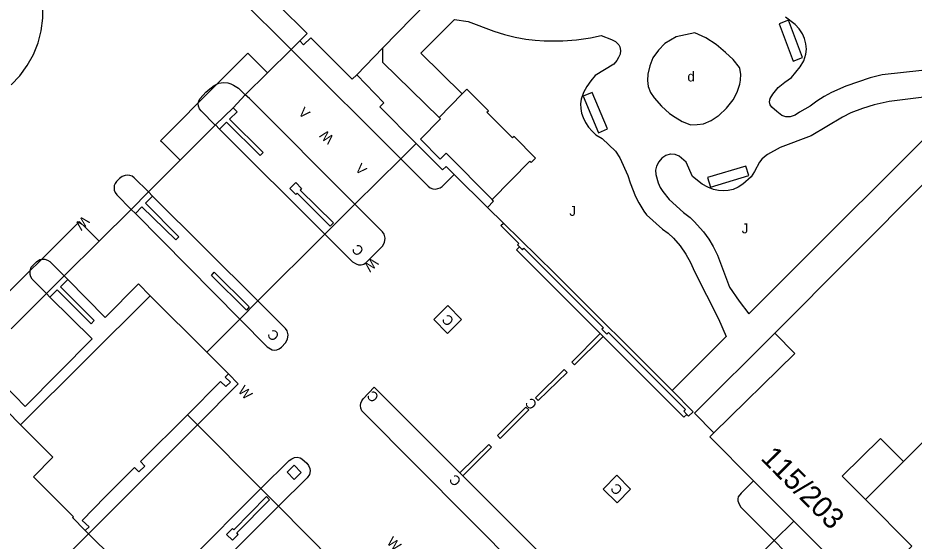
# Model space of a CAD drawing. Extents: x 134999 to 136502, y 457398 to 459002.
# Drawn here: x 136240.25 to 136285.32, y 458319.09 to 458345.41 of the extents above; entities that cross this region are included whole.
import ezdxf

# ---------------------------------------------------------------- set-up
doc = ezdxf.new("R2010")
doc.units = 0
for name, color, linetype in [('RI_DGTB_2', 7, 'Continuous'), ('RI_DGTB_29', 7, 'Continuous'), ('RI_DGTB_30', 7, 'Continuous'), ('RI_DGTB_31', 7, 'Continuous'), ('RI_DGTB_32', 7, 'Continuous'), ('RI_DGTB_35', 7, 'Continuous'), ('RI_DGTB_53', 7, 'Continuous'), ('RI_DGTB_54', 7, 'Continuous'), ('RI_DGTB_6', 7, 'Continuous'), ('RI_DGTB_7', 7, 'Continuous')]:
    doc.layers.add(name, color=color, linetype=linetype)

msp = doc.modelspace()

# ---------------------------------------------------------------- linework, layer by layer
at = {"layer": 'RI_DGTB_2'}
for p, q in [((136253.989, 458343.827), (136254.423, 458344.251)), ((136251.079, 458340.888), (136250.186, 458340.026)), ((136250.171, 458340.011), (136250.186, 458340.026)), ((136260.283, 458339.094), (136259.506, 458338.324)), ((136259.506, 458338.324), (136257.204, 458336.038)), ((136245.951, 458335.771), (136246.82, 458336.655)), ((136257.204, 458336.038), (136255.691, 458334.527)), ((136255.691, 458334.527), (136252.32, 458331.174)), ((136241.691, 458331.551), (136242.575, 458332.435)), ((136246.911, 458331.431), (136240.385, 458324.945)), ((136249.75, 458328.592), (136246.911, 458331.431)), ((136252.32, 458331.174), (136251.411, 458330.261)), ((136251.411, 458330.261), (136249.75, 458328.592)), ((136250.837, 458327.505), (136249.75, 458328.592)), ((136249.278, 458324.948), (136248.777, 458325.451)), ((136252.472, 458321.741), (136249.278, 458324.948)), ((136277.242, 458322.132), (136279.275, 458320.095)), ((136253.358, 458320.842), (136252.472, 458321.741)), ((136256.686, 458317.489), (136253.358, 458320.842)), ((136278.277, 458319.116), (136279.275, 458320.095)), ((136243.803, 458319.459), (136243.641, 458319.621)), ((136276.202, 458317.044), (136278.277, 458319.116))]:
    msp.add_line(p, q, dxfattribs=at)
for points in [[(136254.423, 458344.251), (136254.791, 458344.621), (136250.531, 458348.861), (136252.723, 458351.049)], [(136261.571, 458346.951), (136258.611, 458343.908)], [(136257.291, 458342.551), (136257.061, 458342.321), (136254.981, 458344.401), (136254.611, 458344.061), (136254.423, 458344.251)], [(136258.611, 458343.908), (136257.291, 458342.551)], [(136252.802, 458342.65), (136253.989, 458343.827)], [(136251.678, 458341.535), (136252.802, 458342.65)], [(136260.283, 458339.094), (136258.451, 458340.931), (136258.659, 458341.13), (136257.291, 458342.551)], [(136251.079, 458340.888), (136251.678, 458341.535)], [(136278.321, 458329.551), (136289.751, 458341.043)], [(136248.417, 458338.255), (136250.171, 458340.011)], [(136246.82, 458336.655), (136248.417, 458338.255)], [(136244.336, 458334.176), (136245.951, 458335.771)], [(136242.575, 458332.435), (136244.336, 458334.176)], [(136239.908, 458329.774), (136241.691, 458331.551)], [(136275.251, 458324.531), (136279.321, 458328.531), (136278.321, 458329.551)], [(136248.777, 458325.451), (136250.446, 458327.116), (136250.701, 458326.861), (136250.941, 458327.081), (136250.677, 458327.345), (136250.837, 458327.505)], [(136240.385, 458324.945), (136239.705, 458325.625)], [(136248.777, 458325.451), (136246.411, 458323.091), (136246.631, 458322.861), (136246.341, 458322.571), (136246.111, 458322.791), (136244.635, 458321.321), (136243.481, 458320.131), (136243.841, 458319.811), (136243.641, 458319.621)], [(136243.641, 458319.621), (136243.001, 458320.271), (136243.041, 458320.311), (136241.038, 458322.327), (136242.011, 458323.321), (136240.385, 458324.945)], [(136284.791, 458323.101), (136286.996, 458325.306)], [(136277.242, 458322.132), (136275.049, 458324.333), (136275.251, 458324.531)], [(136282.869, 458321.189), (136281.711, 458322.351), (136283.631, 458324.261), (136284.791, 458323.101)], [(136284.401, 458314.231), (136285.001, 458314.839), (136283.101, 458316.751), (136285.211, 458318.841), (136282.869, 458321.189)], [(136284.401, 458314.231), (136284.201, 458314.431), (136284.571, 458314.801), (136281.961, 458317.401), (136281.741, 458317.171), (136281.441, 458317.471), (136281.651, 458317.711), (136279.275, 458320.095)], [(136246.288, 458317.009), (136243.803, 458319.459)]]:
    msp.add_lwpolyline(points, dxfattribs=at)
at = {"layer": 'RI_DGTB_32'}
for points in [[(136279.711, 458343.411), (136279.001, 458345.291), (136278.533, 458345.114), (136279.243, 458343.234), (136279.711, 458343.411)], [(136268.671, 458341.471), (136269.441, 458339.631), (136269.902, 458339.824), (136269.132, 458341.664), (136268.671, 458341.471)], [(136275.081, 458336.901), (136277.001, 458337.481), (136276.856, 458337.96), (136274.936, 458337.38), (136275.081, 458336.901)]]:
    msp.add_lwpolyline(points, dxfattribs=at)
at = {"layer": 'RI_DGTB_53'}
for p, q in [((136242.111, 458355.691), (136253.989, 458343.827)), ((136259.506, 458338.324), (136253.989, 458343.827)), ((136262.196, 458337.538), (136263.86, 458335.88)), ((136263.86, 458335.88), (136264.672, 458335.092)), ((136269.679, 458329.389), (136269.539, 458329.529)), ((136249.278, 458324.948), (136243.803, 458319.459)), ((136262.481, 458322.521), (136262.621, 458322.381)), ((136247.214, 458316.469), (136252.431, 458321.701)), ((136252.431, 458321.701), (136252.472, 458321.741)), ((136253.358, 458320.842), (136248.081, 458315.591)), ((136283.78, 458313.587), (136278.277, 458319.116))]:
    msp.add_line(p, q, dxfattribs=at)
for points in [[(136239.91, 458342.04), (136240.347, 458342.499), (136240.722, 458343.01), (136241.031, 458343.564), (136241.267, 458344.152), (136241.427, 458344.765), (136241.509, 458345.394), (136241.511, 458346.028), (136241.433, 458346.657), (136241.277, 458347.271), (136241.045, 458347.861), (136240.74, 458348.417), (136240.368, 458348.93), (136240.04, 458349.29), (136235.64, 458353.68), (136233.652, 458355.661)], [(136262.588, 458341.584), (136260.511, 458343.631), (136262.216, 458345.336), (136262.891, 458345.231), (136264.191, 458344.749), (136264.72, 458344.583), (136265.257, 458344.445), (136265.801, 458344.341), (136266.261, 458344.283), (136266.724, 458344.258), (136267.651, 458344.261), (136268.348, 458344.306), (136269.041, 458344.401), (136269.581, 458344.521), (136270.105, 458344.326), (136270.31, 458344.22), (136270.467, 458344.051), (136270.521, 458343.951), (136270.561, 458343.77), (136270.533, 458343.587), (136270.462, 458343.419), (136270.371, 458343.261), (136270.215, 458343.083), (136269.281, 458342.511), (136269.06, 458342.242), (136268.856, 458341.96), (136268.688, 458341.654), (136268.581, 458341.321), (136268.55, 458341.088), (136268.558, 458340.854), (136268.601, 458340.624), (136268.671, 458340.401), (136268.789, 458340.151), (136268.944, 458339.922), (136269.124, 458339.713), (136269.321, 458339.521), (136269.631, 458339.341), (136270.301, 458338.711), (136270.521, 458338.367), (136270.931, 458337.491), (136271.049, 458337.119), (136271.313, 458336.42), (136271.471, 458336.101), (136271.723, 458335.692), (136271.871, 458335.502), (136272.661, 458334.791), (136272.957, 458334.581), (136273.221, 458334.331), (136273.552, 458333.947), (136273.841, 458333.531), (136274.073, 458333.104), (136274.271, 458332.661), (136275.481, 458330.281), (136275.871, 458329.381), (136273.146, 458326.676)], [(136285.714, 458342.767), (136283.711, 458342.551), (136283.111, 458342.401), (136281.892, 458341.974), (136281.165, 458341.658), (136280.791, 458341.461), (136280.437, 458341.229), (136280.101, 458340.971), (136279.551, 458340.671), (136279.338, 458340.523), (136279.092, 458340.441), (136278.875, 458340.435), (136278.67, 458340.505), (136278.409, 458340.705), (136278.167, 458340.927), (136278.087, 458341.031), (136278.047, 458341.196), (136278.085, 458341.362), (136278.21, 458341.566), (136278.487, 458341.902), (136278.821, 458342.181), (136279.151, 458342.411), (136279.598, 458342.945), (136279.775, 458343.247), (136279.881, 458343.581), (136279.908, 458343.846), (136279.884, 458344.111), (136279.816, 458344.367), (136279.711, 458344.611), (136279.546, 458344.862), (136279.335, 458345.076), (136278.861, 458345.441)], [(136271.917, 458342.27), (136271.952, 458341.953), (136272.064, 458341.655), (136272.247, 458341.394), (136272.614, 458340.964), (136273.028, 458340.602), (136273.301, 458340.414), (136273.656, 458340.198), (136274.046, 458340.054), (136274.1, 458340.04), (136274.416, 458340.042), (136274.729, 458340.087), (136275.118, 458340.248), (136275.47, 458340.48), (136275.505, 458340.509), (136275.889, 458340.878), (136276.222, 458341.294), (136276.428, 458341.672), (136276.56, 458342.082), (136276.596, 458342.284), (136276.615, 458342.576), (136276.555, 458342.863), (136276.535, 458342.916), (136276.213, 458343.321), (136275.834, 458343.674), (136275.364, 458344.069), (136274.847, 458344.4), (136274.291, 458344.661), (136273.355, 458344.465), (136272.79, 458344.118), (136272.466, 458343.78), (136272.189, 458343.402), (136272.023, 458343.001), (136271.933, 458342.577), (136271.917, 458342.27)], [(136250.171, 458340.011), (136249.461, 458340.731), (136249.382, 458340.843), (136249.331, 458340.971), (136249.323, 458341.102), (136249.351, 458341.231), (136249.421, 458341.353), (136249.701, 458341.667), (136249.911, 458341.851), (136250.124, 458342.007), (136250.361, 458342.121), (136250.585, 458342.16), (136250.811, 458342.141), (136250.955, 458342.098), (136251.091, 458342.035), (136251.341, 458341.871), (136251.678, 458341.535)], [(136276.041, 458331.861), (136276.531, 458331.161), (136277.008, 458330.528), (136288.271, 458341.781)], [(136257.204, 458336.038), (136251.891, 458341.35), (136251.678, 458341.535)], [(136285.811, 458341.431), (136284.06, 458341.203), (136283.311, 458341.041), (136282.718, 458340.86), (136282.141, 458340.631), (136281.722, 458340.422), (136280.141, 458339.481), (136278.584, 458338.887), (136277.955, 458338.54), (136277.8, 458338.43), (136277.661, 458338.301), (136277.547, 458338.16), (136277.291, 458337.681), (136277.121, 458337.421), (136276.71, 458337.047), (136276.478, 458336.891), (136276.221, 458336.781), (136275.977, 458336.724), (136275.726, 458336.708), (136275.476, 458336.728), (136275.231, 458336.781), (136274.939, 458336.891), (136274.67, 458337.047), (136274.181, 458337.431), (136273.861, 458338.161), (136273.507, 458338.453), (136273.301, 458338.546), (136273.075, 458338.563), (136273.061, 458338.561), (136272.829, 458338.491), (136272.633, 458338.35), (136272.481, 458338.164), (136272.371, 458337.951), (136272.322, 458337.743), (136272.336, 458337.529), (136272.451, 458337.121), (136272.554, 458336.886), (136272.691, 458336.67), (136273.011, 458336.271), (136273.731, 458335.621), (136274.054, 458335.367), (136274.264, 458335.165), (136274.731, 458334.641), (136274.994, 458334.288), (136275.221, 458333.911), (136275.426, 458333.483), (136276.041, 458331.861)], [(136255.691, 458334.527), (136250.391, 458339.821)], [(136260.283, 458339.094), (136261.611, 458337.761), (136261.791, 458337.941), (136262.196, 458337.538)], [(136259.506, 458338.324), (136260.881, 458336.951), (136260.988, 458336.867), (136261.111, 458336.811), (136261.242, 458336.799), (136261.371, 458336.821), (136261.486, 458336.866), (136261.591, 458336.931), (136262.196, 458337.538)], [(136246.82, 458336.655), (136246.101, 458337.371), (136245.997, 458337.442), (136245.881, 458337.491), (136245.766, 458337.506), (136245.651, 458337.491), (136245.497, 458337.428), (136245.361, 458337.331), (136245.208, 458337.173), (136245.145, 458337.082), (136245.101, 458336.981), (136245.085, 458336.866), (136245.101, 458336.751), (136245.149, 458336.625), (136245.221, 458336.511), (136245.951, 458335.771)], [(136252.32, 458331.174), (136247.026, 458336.448)], [(136263.86, 458335.88), (136264.171, 458336.191), (136264.101, 458336.271)], [(136255.691, 458334.527), (136257.081, 458333.141), (136257.261, 458333.041), (136257.382, 458332.996), (136257.511, 458332.981), (136257.645, 458333.028), (136257.761, 458333.111), (136258.591, 458333.931), (136258.692, 458334.118), (136258.718, 458334.329), (136258.664, 458334.535), (136258.591, 458334.651), (136257.204, 458336.038)], [(136251.411, 458330.261), (136246.161, 458335.566)], [(136269.539, 458329.529), (136265.321, 458333.741), (136265.476, 458333.896)], [(136241.691, 458331.551), (136240.971, 458332.271), (136240.901, 458332.384), (136240.861, 458332.511), (136240.864, 458332.695), (136240.921, 458332.871), (136241.184, 458333.141), (136241.351, 458333.251), (136241.48, 458333.28), (136241.611, 458333.271), (136241.738, 458333.225), (136241.851, 458333.151), (136242.575, 458332.435)], [(136246.911, 458331.431), (136246.311, 458332.031), (136244.641, 458330.341), (136242.765, 458332.245)], [(136241.861, 458331.371), (136243.981, 458329.261), (136240.611, 458325.871), (136238.515, 458328.005)], [(136251.411, 458330.261), (136252.791, 458328.861), (136253.041, 458328.721), (136253.155, 458328.701), (136253.271, 458328.711), (136253.398, 458328.763), (136253.511, 458328.841), (136253.713, 458329.066), (136253.814, 458329.253), (136253.84, 458329.464), (136253.786, 458329.67), (136253.713, 458329.786), (136252.32, 458331.174)], [(136261.161, 458330.231), (136261.851, 458329.531), (136262.561, 458330.241), (136261.871, 458330.941), (136261.161, 458330.231)], [(136269.539, 458329.529), (136268.101, 458328.091), (136268.241, 458327.951), (136269.679, 458329.389)], [(136269.679, 458329.389), (136273.741, 458325.331), (136273.889, 458325.467)], [(136266.281, 458326.301), (136266.421, 458326.161), (136267.871, 458327.581), (136267.731, 458327.721), (136266.281, 458326.301)], [(136249.278, 458324.948), (136251.321, 458327.001), (136250.837, 458327.505)], [(136262.621, 458322.381), (136266.966, 458318.026), (136266.361, 458317.461), (136266.231, 458317.391), (136266.065, 458317.375), (136265.901, 458317.401), (136265.7, 458317.492), (136265.521, 458317.621), (136257.641, 458325.541), (136257.552, 458325.653), (136257.491, 458325.781), (136257.474, 458325.906), (136257.491, 458326.031), (136257.54, 458326.147), (136257.611, 458326.251), (136258.176, 458326.836), (136262.481, 458322.521)], [(136264.371, 458324.401), (136264.511, 458324.261), (136265.941, 458325.691), (136265.801, 458325.831), (136264.371, 458324.401)], [(136262.481, 458322.521), (136263.931, 458323.951), (136264.071, 458323.811), (136262.621, 458322.381)], [(136252.472, 458321.741), (136253.901, 458323.141), (136254.021, 458323.237), (136254.161, 458323.301), (136254.302, 458323.311), (136254.441, 458323.281), (136254.537, 458323.23), (136254.781, 458323.011), (136254.871, 458322.89), (136254.931, 458322.751), (136254.943, 458322.62), (136254.91, 458322.446), (136254.791, 458322.271), (136253.358, 458320.842)], [(136269.691, 458321.711), (136270.381, 458321.011), (136271.061, 458321.711), (136270.371, 458322.411), (136269.691, 458321.711)], [(136277.242, 458322.132), (136276.621, 458321.511), (136276.481, 458321.311), (136276.458, 458321.212), (136276.461, 458321.111), (136276.518, 458320.942), (136276.611, 458320.791), (136278.277, 458319.116)], [(136243.803, 458319.459), (136238.471, 458314.141), (136238.642, 458313.878), (136238.741, 458313.58), (136238.761, 458313.267), (136238.703, 458312.959), (136238.568, 458312.676), (136238.548, 458312.646), (136237.821, 458311.971), (136237.593, 458311.797), (136237.467, 458311.728), (136237.331, 458311.681), (136237.085, 458311.658), (136236.841, 458311.701), (136236.602, 458311.813)]]:
    msp.add_lwpolyline(points, dxfattribs=at)
at = {"layer": 'RI_DGTB_54'}
for points in [[(136265.476, 458333.896), (136265.371, 458334.001), (136265.44, 458334.07), (136264.543, 458334.963), (136264.672, 458335.092)], [(136273.146, 458326.676), (136267.235, 458332.562), (136264.672, 458335.092)], [(136265.476, 458333.896), (136265.621, 458333.751), (136265.687, 458333.823), (136269.698, 458329.828), (136269.621, 458329.751), (136269.871, 458329.501), (136269.945, 458329.582), (136273.826, 458325.715), (136273.741, 458325.621), (136273.889, 458325.467)], [(136273.146, 458326.676), (136274.204, 458325.594), (136273.981, 458325.371), (136273.889, 458325.467)]]:
    msp.add_lwpolyline(points, dxfattribs=at)
at = {"layer": 'RI_DGTB_6'}
for points in [[(136261.429, 458340.406), (136262.588, 458341.584)], [(136264.101, 458336.271), (136265.991, 458338.211), (136266.061, 458338.141), (136266.281, 458338.361), (136265.201, 458339.451), (136265.131, 458339.381), (136263.841, 458340.671), (136263.911, 458340.741), (136262.831, 458341.831), (136262.588, 458341.584)], [(136264.101, 458336.271), (136261.781, 458338.611), (136261.491, 458338.311), (136260.494, 458339.304), (136261.497, 458340.331), (136261.429, 458340.406)]]:
    msp.add_lwpolyline(points, dxfattribs=at)
at = {"layer": 'RI_DGTB_7'}
for p, q in [((136250.391, 458339.821), (136250.186, 458340.026)), ((136246.161, 458335.566), (136245.951, 458335.771)), ((136278.321, 458329.551), (136274.269, 458325.528)), ((136275.251, 458324.531), (136274.269, 458325.528))]:
    msp.add_line(p, q, dxfattribs=at)
for points in [[(136261.429, 458340.406), (136258.611, 458343.171), (136258.611, 458343.908)], [(136251.755, 458343.575), (136250.338, 458342.154)], [(136252.802, 458342.65), (136251.811, 458343.631), (136251.755, 458343.575)], [(136250.338, 458342.154), (136247.421, 458339.231), (136247.466, 458339.187)], [(136251.079, 458340.888), (136251.271, 458340.691), (136250.901, 458340.321), (136252.582, 458338.641), (136252.431, 458338.481), (136250.741, 458340.171), (136250.391, 458339.821)], [(136247.466, 458339.187), (136248.417, 458338.255)], [(136253.921, 458336.831), (136254.221, 458337.126), (136254.521, 458336.821), (136254.451, 458336.751), (136256.121, 458335.101), (136255.961, 458334.941), (136254.291, 458336.591), (136254.221, 458336.521), (136253.921, 458336.831)], [(136247.026, 458336.448), (136246.82, 458336.655)], [(136247.026, 458336.448), (136246.661, 458336.091), (136248.351, 458334.401), (136248.191, 458334.241), (136246.491, 458335.911), (136246.161, 458335.566)], [(136243.241, 458335.071), (136238.931, 458330.771), (136238.955, 458330.747)], [(136243.646, 458334.866), (136243.341, 458335.171), (136243.241, 458335.071)], [(136244.336, 458334.176), (136243.646, 458334.866)], [(136249.981, 458332.451), (136250.121, 458332.621), (136251.881, 458330.881), (136251.741, 458330.711), (136249.981, 458332.451)], [(136242.765, 458332.245), (136242.401, 458331.881), (136244.091, 458330.19), (136243.931, 458330.021), (136242.231, 458331.731), (136241.861, 458331.371)], [(136242.575, 458332.435), (136242.765, 458332.245)], [(136241.861, 458331.371), (136241.691, 458331.551)], [(136282.869, 458321.189), (136284.791, 458323.101)], [(136250.741, 458319.421), (136251.041, 458319.131), (136251.331, 458319.431), (136251.261, 458319.501), (136252.912, 458321.171), (136252.761, 458321.331), (136251.111, 458319.651), (136251.041, 458319.721), (136250.741, 458319.421)]]:
    msp.add_lwpolyline(points, dxfattribs=at)
msp.add_lwpolyline([(136253.791, 458322.552), (136254.148, 458322.198), (136254.498, 458322.55), (136254.141, 458322.904)], close=True, dxfattribs=at)
msp.add_lwpolyline([(136253.791, 458322.552), (136254.148, 458322.198), (136254.498, 458322.55), (136254.141, 458322.904)], close=True, dxfattribs=at)
msp.add_lwpolyline([(136253.791, 458322.552), (136254.148, 458322.198), (136254.498, 458322.55), (136254.141, 458322.904)], close=True, dxfattribs=at)

# ---------------------------------------------------------------- texts
at = {"layer": 'RI_DGTB_29'}
msp.add_text('d', height=0.5, rotation=359.9997, dxfattribs=at).set_placement((136273.921, 458342.212))
at = {"layer": 'RI_DGTB_30'}
for s, height, rotation, p in [('V', 0.5, 316.2726, (136254.319, 458340.605)), ('W', 0.5, 138.2693, (136256.183, 458339.39)), ('V', 0.5, 315.6431, (136257.173, 458337.774)), ('W', 0.5, 225.0192, (136243.539, 458335.488)), ('W', 0.5, 223.7263, (136258.077, 458333.394)), ('W', 0.499, 312.6135, (136251.287, 458326.63)), ('W', 0.5, 316.2726, (136258.766, 458318.994))]:
    msp.add_text(s, height=height, rotation=rotation, dxfattribs=at).set_placement(p)
at = {"layer": 'RI_DGTB_31'}
for p in [(136267.981, 458335.452), (136276.651, 458334.572)]:
    msp.add_text('J', height=0.5, rotation=359.9997, dxfattribs=at).set_placement(p)
at = {"layer": 'RI_DGTB_35'}
msp.add_text('115/203', height=1.054, rotation=314.845, dxfattribs=at).set_placement((136277.56, 458323.22))
at = {"layer": 'RI_DGTB_7'}
for p in [(136257.693, 458333.737), (136262.221, 458330.209), (136253.444, 458329.454), (136258.448, 458326.371), (136266.406, 458326.005), (136262.586, 458322.152), (136270.704, 458321.707)]:
    msp.add_text('C', height=0.5, rotation=135.2418, dxfattribs=at).set_placement(p)

doc.saveas('drawing.dxf')
